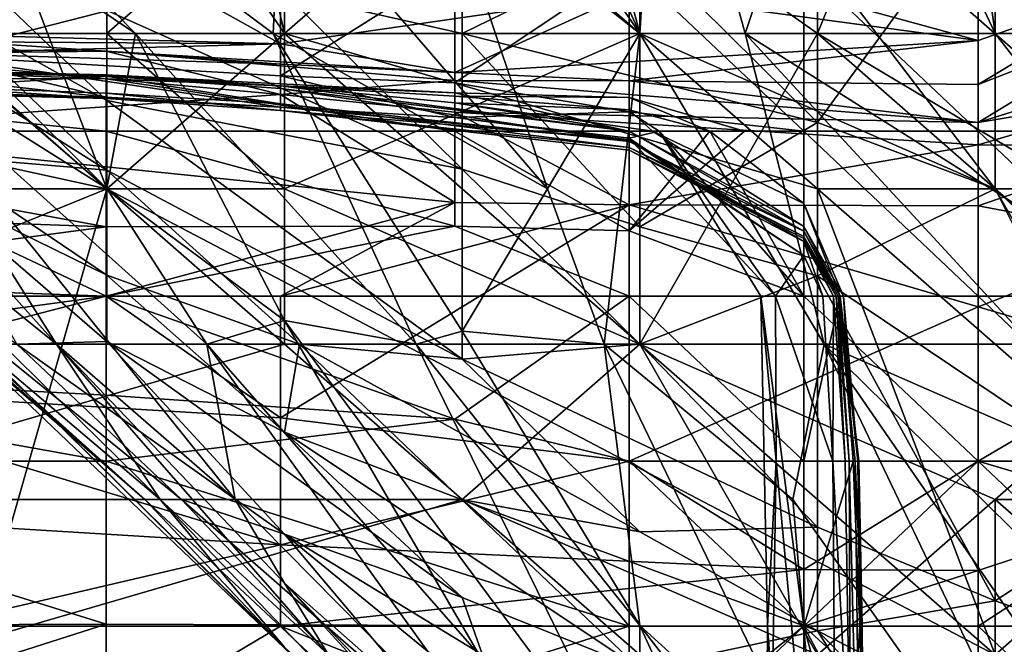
# Model space of a CAD drawing. Extents: x -161 to 11, y -10 to 160.
# Tile 441 of 499: x 0.9641 to 0.9889, y 0.1493 to 0.165. Entities that reach past the tile are written whole.
import ezdxf

# ---------------------------------------------------------------- set-up
doc = ezdxf.new("R2010")
doc.units = 0
doc.header["$MEASUREMENT"] = 0
doc.layers.get('0').update_dxf_attribs({"linetype": 'CONTINUOUS'})

msp = doc.modelspace()

# ---------------------------------------------------------------- linework, layer by layer
for points in [[(0.948426, 0.17638, 0.265905), (0.957368, 0.184193, 0.265912), (0.96631, 0.160755, 0.265166)], [(0.970781, 0.164662, 0.265233), (0.957368, 0.184193, 0.265912), (0.96631, 0.184193, 0.265796)], [(0.970781, 0.164662, 0.265233), (0.96631, 0.160755, 0.265166), (0.957368, 0.184193, 0.265912)], [(0.979723, 0.172474, 0.265663), (0.979723, 0.164662, 0.265282), (0.96631, 0.184193, 0.265796)], [(0.979723, 0.164662, 0.265282), (0.970781, 0.164662, 0.265233), (0.96631, 0.184193, 0.265796)], [(0.96631, 0.160755, 0.265166), (0.948426, 0.164662, 0.265512), (0.948426, 0.17638, 0.265905)], [(0.980222, 0.172474, 0.686331), (0.974427, 0.17638, 0.682425), (0.979723, 0.164662, 0.673567)], [(0.974785, 0.168568, 0.670706), (0.979723, 0.164662, 0.673567), (0.974427, 0.17638, 0.682425)], [(0.96703, 0.164662, 0.647269), (0.957368, 0.174466, 0.647269), (0.952897, 0.174156, 0.63555)], [(0.957368, 0.174466, 0.647269), (0.970494, 0.164662, 0.655081), (0.970681, 0.168568, 0.662894)], [(0.970494, 0.164662, 0.655081), (0.957368, 0.174466, 0.647269), (0.96703, 0.164662, 0.647269)], [(0.96703, 0.164662, 0.647269), (0.952897, 0.174156, 0.63555), (0.96631, 0.160765, 0.63555)], [(0.952897, 0.174156, 0.63555), (0.957279, 0.168568, 0.631644), (0.96631, 0.160765, 0.63555)], [(0.979723, 0.164662, 0.265282), (0.979723, 0.172474, 0.265663), (0.988665, 0.160755, 0.265406)], [(0.984194, 0.172474, 0.266154), (0.993136, 0.160755, 0.265797), (0.979723, 0.172474, 0.265663)], [(0.993136, 0.160755, 0.265797), (0.988665, 0.160755, 0.265406), (0.979723, 0.172474, 0.265663)], [(0.979723, 0.164662, 0.673567), (0.982379, 0.164662, 0.678519), (0.980222, 0.172474, 0.686331)], [(0.980222, 0.172474, 0.686331), (0.982379, 0.164662, 0.678519), (0.984985, 0.172474, 0.694144)], [(0.988665, 0.164662, 0.689573), (0.984985, 0.172474, 0.694144), (0.982379, 0.164662, 0.678519)], [(0.984194, 0.172474, 0.266154), (0.993136, 0.168568, 0.267458), (0.997607, 0.160755, 0.266701)], [(0.993136, 0.160755, 0.265797), (0.984194, 0.172474, 0.266154), (0.997607, 0.160755, 0.266701)], [(0.987559, 0.172474, 0.69805), (0.984985, 0.172474, 0.694144), (0.988665, 0.164662, 0.689573)], [(0.987559, 0.172474, 0.69805), (0.996204, 0.164662, 0.701956), (0.994903, 0.172474, 0.709769)], [(0.988665, 0.164662, 0.689573), (0.996204, 0.164662, 0.701956), (0.987559, 0.172474, 0.69805)], [(0.988665, 0.168568, 0.529613), (0.993136, 0.172474, 0.528747), (0.997607, 0.164662, 0.53385)], [(0.957279, 0.168568, 0.631644), (0.960113, 0.164662, 0.627737), (0.96631, 0.160765, 0.63555)], [(0.96631, 0.164662, 0.362833), (0.96631, 0.168568, 0.36485), (0.961839, 0.164662, 0.364232)], [(0.96631, 0.168568, 0.36485), (0.961839, 0.166806, 0.366019), (0.961839, 0.164662, 0.364232)], [(0.970781, 0.168568, 0.362156), (0.96631, 0.168568, 0.36485), (0.96631, 0.164662, 0.362833)], [(0.970781, 0.164662, 0.361769), (0.970781, 0.168568, 0.362156), (0.96631, 0.164662, 0.362833)], [(0.970494, 0.164662, 0.655081), (0.977403, 0.160755, 0.662894), (0.970681, 0.168568, 0.662894)], [(0.970681, 0.168568, 0.662894), (0.977403, 0.160755, 0.662894), (0.974785, 0.168568, 0.670706)], [(0.975252, 0.168568, 0.359928), (0.970781, 0.168568, 0.362156), (0.970781, 0.164662, 0.361769)], [(0.979723, 0.164662, 0.35912), (0.975252, 0.168568, 0.359928), (0.970781, 0.164662, 0.361769)], [(0.979723, 0.164662, 0.673567), (0.974785, 0.168568, 0.670706), (0.977403, 0.160755, 0.662894)], [(0.978697, 0.168568, 0.358206), (0.975252, 0.168568, 0.359928), (0.979723, 0.164662, 0.35912)], [(0.984194, 0.164662, 0.357617), (0.985774, 0.168568, 0.3543), (0.978697, 0.168568, 0.358206)], [(0.979723, 0.164662, 0.35912), (0.984194, 0.164662, 0.357617), (0.978697, 0.168568, 0.358206)], [(0.984194, 0.168568, 0.528858), (0.984194, 0.162431, 0.533987), (0.979723, 0.166851, 0.530081)], [(0.984194, 0.162431, 0.533987), (0.984194, 0.168568, 0.528858), (0.988665, 0.168568, 0.529613)], [(0.990939, 0.164662, 0.3543), (0.985774, 0.168568, 0.3543), (0.984194, 0.164662, 0.357617)], [(0.988665, 0.160755, 0.535246), (0.984194, 0.162431, 0.533987), (0.988665, 0.168568, 0.529613)], [(0.990939, 0.164662, 0.3543), (0.991555, 0.168568, 0.350394), (0.985774, 0.168568, 0.3543)], [(0.997607, 0.164662, 0.53385), (0.993136, 0.160755, 0.535408), (0.988665, 0.168568, 0.529613)], [(0.993136, 0.160755, 0.535408), (0.988665, 0.160755, 0.535246), (0.988665, 0.168568, 0.529613)], [(0.970781, 0.16568, 0.533987), (0.975252, 0.167347, 0.530081), (0.975252, 0.164662, 0.533453)], [(0.979723, 0.166851, 0.530081), (0.975252, 0.164662, 0.533453), (0.975252, 0.167347, 0.530081)], [(0.966291, 0.166851, 0.161692), (0.957512, 0.164765, 0.176721), (0.957512, 0.16706, 0.161692)], [(0.970781, 0.16568, 0.533987), (0.975252, 0.161255, 0.537894), (0.961839, 0.167245, 0.537894)], [(0.961839, 0.165468, 0.5418), (0.961839, 0.167245, 0.537894), (0.96631, 0.162984, 0.5418)], [(0.96631, 0.162984, 0.5418), (0.961839, 0.167245, 0.537894), (0.975252, 0.161255, 0.537894)], [(0.957368, 0.166857, 0.545706), (0.961839, 0.165468, 0.5418), (0.96631, 0.161232, 0.545706)], [(0.957368, 0.166857, 0.545706), (0.96631, 0.161232, 0.545706), (0.961839, 0.161602, 0.553519)], [(0.957512, 0.164765, 0.176721), (0.966291, 0.166851, 0.161692), (0.970681, 0.164406, 0.176721)], [(0.966291, 0.166851, 0.161692), (0.97946, 0.165677, 0.165449), (0.970681, 0.164406, 0.176721)], [(0.975252, 0.164662, 0.533453), (0.979723, 0.166851, 0.530081), (0.984194, 0.162431, 0.533987)], [(0.97946, 0.165677, 0.165449), (0.97946, 0.166896, 0.157935), (0.98824, 0.164488, 0.169206)], [(0.98824, 0.165675, 0.161692), (0.98824, 0.164488, 0.169206), (0.97946, 0.166896, 0.157935)], [(0.970681, 0.166359, 0.269404), (0.961902, 0.166359, 0.268915), (0.961902, 0.164109, 0.266891)], [(0.970681, 0.1636, 0.266891), (0.970681, 0.166359, 0.269404), (0.961902, 0.164109, 0.266891)], [(0.975071, 0.166359, 0.269595), (0.970681, 0.166359, 0.269404), (0.970681, 0.1636, 0.266891)], [(0.975071, 0.163422, 0.266891), (0.975071, 0.166359, 0.269595), (0.970681, 0.1636, 0.266891)], [(0.97946, 0.166359, 0.269838), (0.975071, 0.166359, 0.269595), (0.975071, 0.163422, 0.266891)], [(0.97946, 0.162694, 0.266891), (0.97946, 0.166359, 0.269838), (0.975071, 0.163422, 0.266891)], [(0.98385, 0.162208, 0.269195), (0.98385, 0.166359, 0.270499), (0.97946, 0.166359, 0.269838)], [(0.98385, 0.162208, 0.269195), (0.97946, 0.166359, 0.269838), (0.97946, 0.162694, 0.266891)], [(0.98824, 0.162208, 0.270041), (0.98824, 0.166359, 0.270243), (0.98385, 0.166359, 0.270499)], [(0.98385, 0.166359, 0.270499), (0.98385, 0.162208, 0.269195), (0.98824, 0.162208, 0.270041)], [(0.992629, 0.162208, 0.267457), (0.992629, 0.166359, 0.267413), (0.98824, 0.166359, 0.270243)], [(0.98824, 0.162208, 0.270041), (0.992629, 0.162208, 0.267457), (0.98824, 0.166359, 0.270243)], [(0.992629, 0.166026, 0.165449), (0.992629, 0.165096, 0.172963), (0.98824, 0.163386, 0.176721)], [(0.98824, 0.163386, 0.176721), (0.98824, 0.164488, 0.169206), (0.992629, 0.166026, 0.165449)], [(0.98824, 0.164488, 0.169206), (0.98824, 0.165675, 0.161692), (0.992629, 0.166026, 0.165449)], [(0.970681, 0.164406, 0.176721), (0.97946, 0.165677, 0.165449), (0.975071, 0.163682, 0.180478)], [(0.970781, 0.16568, 0.533987), (0.975252, 0.164662, 0.533453), (0.975252, 0.161255, 0.537894)], [(0.975071, 0.163682, 0.180478), (0.97946, 0.165677, 0.165449), (0.98824, 0.164488, 0.169206)], [(0.96631, 0.161232, 0.545706), (0.961839, 0.165468, 0.5418), (0.96631, 0.162984, 0.5418)], [(0.992629, 0.165096, 0.172963), (0.992629, 0.163806, 0.184235), (0.98824, 0.162423, 0.184235)], [(0.98824, 0.162423, 0.184235), (0.98824, 0.163386, 0.176721), (0.992629, 0.165096, 0.172963)], [(0.957512, 0.164322, 0.187992), (0.957512, 0.164807, 0.184235), (0.966291, 0.164221, 0.184235)], [(0.957512, 0.164807, 0.184235), (0.961902, 0.164168, 0.180478), (0.966291, 0.164221, 0.184235)], [(0.948426, 0.164662, 0.265512), (0.96631, 0.160755, 0.265166), (0.961839, 0.14513, 0.265055)], [(0.957512, 0.164765, 0.176721), (0.970681, 0.164406, 0.176721), (0.948733, 0.164549, 0.180478)], [(0.961902, 0.164168, 0.180478), (0.948733, 0.164549, 0.180478), (0.970681, 0.164406, 0.176721)], [(0.961902, 0.164109, 0.266891), (0.953122, 0.164544, 0.266891), (0.966291, 0.163064, 0.263134)], [(0.953122, 0.164544, 0.266891), (0.957512, 0.163311, 0.263134), (0.966291, 0.163064, 0.263134)], [(0.953899, 0.164662, 0.588675), (0.958556, 0.160755, 0.580862), (0.967265, 0.152943, 0.584769)], [(0.962751, 0.156849, 0.592581), (0.953899, 0.164662, 0.588675), (0.967265, 0.152943, 0.584769)], [(0.957368, 0.16305, 0.608206), (0.965041, 0.156849, 0.616019), (0.958028, 0.164662, 0.619925)], [(0.960113, 0.164662, 0.627737), (0.958028, 0.164662, 0.619925), (0.965041, 0.156849, 0.616019)], [(0.960113, 0.164662, 0.627737), (0.968825, 0.156849, 0.631644), (0.96631, 0.160765, 0.63555)], [(0.968825, 0.156849, 0.631644), (0.960113, 0.164662, 0.627737), (0.969541, 0.152943, 0.619925)], [(0.965041, 0.156849, 0.616019), (0.969541, 0.152943, 0.619925), (0.960113, 0.164662, 0.627737)], [(0.961839, 0.164662, 0.364232), (0.96631, 0.160755, 0.364643), (0.96631, 0.164662, 0.362833)], [(0.961839, 0.164662, 0.364232), (0.961839, 0.160755, 0.36525), (0.96631, 0.160755, 0.364643)], [(0.970781, 0.160755, 0.364025), (0.96631, 0.164662, 0.362833), (0.96631, 0.160755, 0.364643)], [(0.96631, 0.164662, 0.362833), (0.970781, 0.160755, 0.364025), (0.970781, 0.164662, 0.361769)], [(0.96631, 0.160765, 0.63555), (0.970781, 0.157443, 0.639456), (0.96703, 0.164662, 0.647269)], [(0.96631, 0.160755, 0.265166), (0.970781, 0.164662, 0.265233), (0.988665, 0.149037, 0.26495)], [(0.96703, 0.164662, 0.647269), (0.974093, 0.156849, 0.647269), (0.970494, 0.164662, 0.655081)], [(0.970781, 0.157443, 0.639456), (0.974093, 0.156849, 0.647269), (0.96703, 0.164662, 0.647269)], [(0.977403, 0.160755, 0.662894), (0.970494, 0.164662, 0.655081), (0.975252, 0.157178, 0.651175)], [(0.975252, 0.157178, 0.651175), (0.970494, 0.164662, 0.655081), (0.974093, 0.156849, 0.647269)], [(0.979723, 0.164662, 0.35912), (0.970781, 0.164662, 0.361769), (0.970781, 0.160755, 0.364025)], [(0.970781, 0.164662, 0.265233), (0.979723, 0.164662, 0.265282), (0.984194, 0.160755, 0.265217)], [(0.970781, 0.160755, 0.364025), (0.979723, 0.156849, 0.365347), (0.979723, 0.164662, 0.35912)], [(0.984194, 0.160755, 0.265217), (0.988665, 0.149037, 0.26495), (0.970781, 0.164662, 0.265233)], [(0.975252, 0.164662, 0.533453), (0.984194, 0.162431, 0.533987), (0.979723, 0.159805, 0.537894)], [(0.975252, 0.164662, 0.533453), (0.979723, 0.159805, 0.537894), (0.975252, 0.161255, 0.537894)], [(0.977403, 0.160755, 0.662894), (0.978826, 0.156849, 0.658987), (0.979723, 0.164662, 0.673567)], [(0.984366, 0.156849, 0.670706), (0.979723, 0.164662, 0.673567), (0.978826, 0.156849, 0.658987)], [(0.982379, 0.164662, 0.678519), (0.979723, 0.164662, 0.673567), (0.984366, 0.156849, 0.670706)], [(0.988665, 0.160755, 0.265406), (0.984194, 0.160755, 0.265217), (0.979723, 0.164662, 0.265282)], [(0.984194, 0.164662, 0.357617), (0.979723, 0.164662, 0.35912), (0.979723, 0.156849, 0.365347)], [(0.984194, 0.164662, 0.357617), (0.979723, 0.156849, 0.365347), (0.993136, 0.156849, 0.360276)], [(0.982379, 0.164662, 0.678519), (0.994753, 0.156849, 0.690237), (0.988665, 0.164662, 0.689573)], [(0.994753, 0.156849, 0.690237), (0.982379, 0.164662, 0.678519), (0.993136, 0.153011, 0.682425)], [(0.993136, 0.153011, 0.682425), (0.982379, 0.164662, 0.678519), (0.984366, 0.156849, 0.670706)], [(0.993136, 0.159335, 0.358206), (0.990939, 0.164662, 0.3543), (0.984194, 0.164662, 0.357617)], [(0.993136, 0.156849, 0.360276), (0.993136, 0.159335, 0.358206), (0.984194, 0.164662, 0.357617)], [(0.988665, 0.164662, 0.689573), (0.994753, 0.156849, 0.690237), (0.996204, 0.164662, 0.701956)], [(0.970681, 0.163135, 0.187992), (0.957512, 0.164322, 0.187992), (0.966291, 0.164221, 0.184235)], [(0.957512, 0.162208, 0.19056), (0.957512, 0.164322, 0.187992), (0.970681, 0.163135, 0.187992)], [(0.970681, 0.164406, 0.176721), (0.970681, 0.163893, 0.180478), (0.961902, 0.164168, 0.180478)], [(0.970681, 0.163893, 0.180478), (0.970681, 0.164406, 0.176721), (0.975071, 0.163682, 0.180478)], [(0.975071, 0.163682, 0.180478), (0.98824, 0.164488, 0.169206), (0.97946, 0.163472, 0.180478)], [(0.97946, 0.163472, 0.180478), (0.98824, 0.164488, 0.169206), (0.98824, 0.163386, 0.176721)], [(0.966291, 0.164221, 0.184235), (0.961902, 0.164168, 0.180478), (0.970681, 0.163893, 0.180478)], [(0.961902, 0.164109, 0.266891), (0.970681, 0.162814, 0.263134), (0.970681, 0.1636, 0.266891)], [(0.961902, 0.164109, 0.266891), (0.966291, 0.163064, 0.263134), (0.970681, 0.162814, 0.263134)], [(0.970681, 0.163135, 0.187992), (0.966291, 0.164221, 0.184235), (0.975071, 0.163486, 0.184235)], [(0.975071, 0.163486, 0.184235), (0.966291, 0.164221, 0.184235), (0.975071, 0.163682, 0.180478)], [(0.966291, 0.164221, 0.184235), (0.970681, 0.163893, 0.180478), (0.975071, 0.163682, 0.180478)], [(0.957512, 0.163841, 0.210535), (0.953122, 0.163531, 0.206778), (0.966291, 0.163525, 0.206778)], [(0.957512, 0.163793, 0.221806), (0.957512, 0.163841, 0.210535), (0.966291, 0.163627, 0.210535)], [(0.957512, 0.163841, 0.210535), (0.966291, 0.163525, 0.206778), (0.966291, 0.163627, 0.210535)], [(0.992629, 0.163157, 0.187992), (0.98824, 0.162423, 0.184235), (0.992629, 0.163806, 0.184235)], [(0.961902, 0.163685, 0.225563), (0.957512, 0.163793, 0.221806), (0.966291, 0.163595, 0.221806)], [(0.966291, 0.163595, 0.221806), (0.957512, 0.163793, 0.221806), (0.966291, 0.163627, 0.210535)], [(0.961902, 0.163321, 0.244349), (0.961902, 0.163685, 0.225563), (0.966291, 0.163595, 0.221806)], [(0.966291, 0.163595, 0.221806), (0.966291, 0.163166, 0.244349), (0.961902, 0.163321, 0.244349)], [(0.966291, 0.163595, 0.221806), (0.966291, 0.163627, 0.210535), (0.970681, 0.163346, 0.214292)], [(0.970681, 0.163346, 0.214292), (0.966291, 0.163627, 0.210535), (0.975071, 0.163177, 0.206778)], [(0.966291, 0.163525, 0.206778), (0.975071, 0.163177, 0.206778), (0.966291, 0.163627, 0.210535)], [(0.970681, 0.162893, 0.240592), (0.966291, 0.163166, 0.244349), (0.966291, 0.163595, 0.221806)], [(0.970681, 0.162893, 0.240592), (0.966291, 0.163595, 0.221806), (0.970681, 0.163284, 0.221806)], [(0.970681, 0.163284, 0.221806), (0.966291, 0.163595, 0.221806), (0.970681, 0.163346, 0.214292)], [(0.970681, 0.1636, 0.266891), (0.975071, 0.162551, 0.263134), (0.975071, 0.163422, 0.266891)], [(0.970681, 0.1636, 0.266891), (0.970681, 0.162814, 0.263134), (0.975071, 0.162551, 0.263134)], [(0.975071, 0.163486, 0.184235), (0.975071, 0.163682, 0.180478), (0.97946, 0.163472, 0.180478)], [(0.953122, 0.163531, 0.206778), (0.966291, 0.162208, 0.203074), (0.966291, 0.163525, 0.206778)], [(0.953122, 0.163531, 0.206778), (0.953122, 0.162208, 0.204152), (0.966291, 0.162208, 0.203074)], [(0.966291, 0.163034, 0.259377), (0.957512, 0.163254, 0.259377), (0.961902, 0.163321, 0.244349)], [(0.966291, 0.163064, 0.263134), (0.957512, 0.163311, 0.263134), (0.966291, 0.163034, 0.259377)], [(0.957512, 0.163311, 0.263134), (0.957512, 0.163254, 0.259377), (0.966291, 0.163034, 0.259377)], [(0.966291, 0.163034, 0.259377), (0.961902, 0.163321, 0.244349), (0.966291, 0.163166, 0.244349)], [(0.966291, 0.163525, 0.206778), (0.975071, 0.162208, 0.203232), (0.975071, 0.163177, 0.206778)], [(0.966291, 0.163525, 0.206778), (0.966291, 0.162208, 0.203074), (0.975071, 0.162208, 0.203232)], [(0.975071, 0.163486, 0.184235), (0.975071, 0.162685, 0.187992), (0.970681, 0.163135, 0.187992)], [(0.970681, 0.163284, 0.221806), (0.970681, 0.163346, 0.214292), (0.97946, 0.162208, 0.217123)], [(0.975071, 0.162918, 0.214292), (0.97946, 0.162208, 0.217123), (0.970681, 0.163346, 0.214292)], [(0.975071, 0.162918, 0.214292), (0.970681, 0.163346, 0.214292), (0.975071, 0.16309, 0.210535)], [(0.975071, 0.16309, 0.210535), (0.970681, 0.163346, 0.214292), (0.975071, 0.163177, 0.206778)], [(0.975071, 0.162685, 0.187992), (0.975071, 0.163486, 0.184235), (0.98824, 0.162423, 0.184235)], [(0.975071, 0.163486, 0.184235), (0.97946, 0.163472, 0.180478), (0.98824, 0.162423, 0.184235)], [(0.975071, 0.163422, 0.266891), (0.975071, 0.162551, 0.263134), (0.97946, 0.162694, 0.266891)], [(0.97946, 0.163472, 0.180478), (0.98824, 0.163386, 0.176721), (0.98824, 0.162423, 0.184235)], [(0.957512, 0.162208, 0.19056), (0.970681, 0.163135, 0.187992), (0.975071, 0.160414, 0.191749)], [(0.966291, 0.163166, 0.244349), (0.970681, 0.162893, 0.240592), (0.970681, 0.162727, 0.25562)], [(0.970681, 0.162727, 0.25562), (0.966291, 0.163034, 0.259377), (0.966291, 0.163166, 0.244349)], [(0.966291, 0.163064, 0.263134), (0.966291, 0.163034, 0.259377), (0.970681, 0.162814, 0.263134)], [(0.970681, 0.162893, 0.240592), (0.970681, 0.163284, 0.221806), (0.97946, 0.161947, 0.225563)], [(0.97946, 0.161947, 0.225563), (0.970681, 0.163284, 0.221806), (0.97946, 0.162208, 0.217123)], [(0.970681, 0.163135, 0.187992), (0.975071, 0.162685, 0.187992), (0.975071, 0.160414, 0.191749)], [(0.975071, 0.163177, 0.206778), (0.975071, 0.162208, 0.203232), (0.97946, 0.162208, 0.203542)], [(0.975071, 0.16309, 0.210535), (0.975071, 0.163177, 0.206778), (0.97946, 0.163059, 0.206778)], [(0.975071, 0.163177, 0.206778), (0.97946, 0.162208, 0.203542), (0.97946, 0.163059, 0.206778)], [(0.975071, 0.162918, 0.214292), (0.975071, 0.16309, 0.210535), (0.97946, 0.162743, 0.210535)], [(0.97946, 0.163059, 0.206778), (0.97946, 0.162743, 0.210535), (0.975071, 0.16309, 0.210535)], [(0.97946, 0.162208, 0.203542), (0.982358, 0.162208, 0.206778), (0.97946, 0.163059, 0.206778)], [(0.981483, 0.162208, 0.210535), (0.97946, 0.163059, 0.206778), (0.982358, 0.162208, 0.206778)], [(0.981483, 0.162208, 0.210535), (0.97946, 0.162743, 0.210535), (0.97946, 0.163059, 0.206778)], [(0.98824, 0.161868, 0.187992), (0.98824, 0.162423, 0.184235), (0.992629, 0.163157, 0.187992)], [(0.992629, 0.163157, 0.187992), (0.992629, 0.161836, 0.191749), (0.98824, 0.161868, 0.187992)], [(0.965041, 0.156849, 0.616019), (0.957368, 0.16305, 0.608206), (0.967652, 0.152943, 0.608206)], [(0.967652, 0.152943, 0.608206), (0.957368, 0.16305, 0.608206), (0.963037, 0.156849, 0.600394)], [(0.966291, 0.163034, 0.259377), (0.970681, 0.162727, 0.25562), (0.970681, 0.162814, 0.263134)], [(0.96631, 0.162984, 0.5418), (0.975252, 0.161255, 0.537894), (0.975252, 0.156474, 0.545706)], [(0.96631, 0.162984, 0.5418), (0.975252, 0.156474, 0.545706), (0.96631, 0.161232, 0.545706)], [(0.970681, 0.162727, 0.25562), (0.970681, 0.162893, 0.240592), (0.97946, 0.161794, 0.240592)], [(0.97946, 0.161794, 0.240592), (0.970681, 0.162893, 0.240592), (0.97946, 0.161947, 0.225563)], [(0.975071, 0.162551, 0.263134), (0.970681, 0.162814, 0.263134), (0.97946, 0.161989, 0.259377)], [(0.970681, 0.162814, 0.263134), (0.970681, 0.162727, 0.25562), (0.97946, 0.161989, 0.259377)], [(0.975071, 0.162918, 0.214292), (0.980041, 0.162208, 0.214292), (0.97946, 0.162208, 0.217123)], [(0.980041, 0.162208, 0.214292), (0.975071, 0.162918, 0.214292), (0.97946, 0.162743, 0.210535)], [(0.97946, 0.161989, 0.259377), (0.970681, 0.162727, 0.25562), (0.97946, 0.161733, 0.251863)], [(0.97946, 0.161794, 0.240592), (0.97946, 0.161733, 0.251863), (0.970681, 0.162727, 0.25562)], [(0.975071, 0.162551, 0.263134), (0.97946, 0.162032, 0.263134), (0.97946, 0.162694, 0.266891)], [(0.98824, 0.162423, 0.184235), (0.98824, 0.161868, 0.187992), (0.975071, 0.162685, 0.187992)], [(0.975071, 0.160414, 0.191749), (0.975071, 0.162685, 0.187992), (0.97946, 0.160352, 0.191749)], [(0.98824, 0.161868, 0.187992), (0.97946, 0.160352, 0.191749), (0.975071, 0.162685, 0.187992)], [(0.980041, 0.162208, 0.214292), (0.97946, 0.162743, 0.210535), (0.981483, 0.162208, 0.210535)], [(0.980211, 0.162208, 0.266891), (0.98385, 0.162208, 0.269195), (0.97946, 0.162694, 0.266891)], [(0.97946, 0.162032, 0.263134), (0.980211, 0.162208, 0.266891), (0.97946, 0.162694, 0.266891)], [(0.97946, 0.162032, 0.263134), (0.975071, 0.162551, 0.263134), (0.97946, 0.161989, 0.259377)], [(0.979723, 0.159805, 0.537894), (0.984194, 0.162431, 0.533987), (0.984194, 0.158574, 0.537894)], [(0.984194, 0.158574, 0.537894), (0.984194, 0.162431, 0.533987), (0.988665, 0.160755, 0.535246)], [(0.953122, 0.162208, 0.204152), (0.953122, 0.160272, 0.206778), (0.966291, 0.159806, 0.206778)], [(0.953122, 0.15854, 0.195506), (0.957512, 0.162208, 0.19056), (0.966291, 0.158058, 0.195181)], [(0.953122, 0.162208, 0.204152), (0.966291, 0.159806, 0.206778), (0.966291, 0.162208, 0.203074)], [(0.975071, 0.160414, 0.191749), (0.966291, 0.158058, 0.195181), (0.957512, 0.162208, 0.19056)], [(0.966291, 0.162208, 0.203074), (0.975071, 0.15982, 0.206778), (0.975071, 0.162208, 0.203232)], [(0.966291, 0.162208, 0.203074), (0.966291, 0.159806, 0.206778), (0.975071, 0.15982, 0.206778)], [(0.975071, 0.162208, 0.203232), (0.97946, 0.159703, 0.206778), (0.97946, 0.162208, 0.203542)], [(0.975071, 0.162208, 0.203232), (0.975071, 0.15982, 0.206778), (0.97946, 0.159703, 0.206778)], [(0.98385, 0.158058, 0.208748), (0.981483, 0.162208, 0.210535), (0.97946, 0.159703, 0.206778)], [(0.982358, 0.162208, 0.206778), (0.97946, 0.159703, 0.206778), (0.981483, 0.162208, 0.210535)], [(0.97946, 0.162208, 0.203542), (0.97946, 0.159703, 0.206778), (0.982358, 0.162208, 0.206778)], [(0.97946, 0.162032, 0.263134), (0.983143, 0.158058, 0.263134), (0.980211, 0.162208, 0.266891)], [(0.97946, 0.161947, 0.225563), (0.97946, 0.162208, 0.217123), (0.98385, 0.159696, 0.221806)], [(0.97946, 0.162208, 0.217123), (0.98385, 0.159812, 0.218049), (0.98385, 0.159696, 0.221806)], [(0.980041, 0.162208, 0.214292), (0.98385, 0.159812, 0.218049), (0.97946, 0.162208, 0.217123)], [(0.98385, 0.159812, 0.218049), (0.980041, 0.162208, 0.214292), (0.98385, 0.160393, 0.210535)], [(0.981483, 0.162208, 0.210535), (0.98385, 0.160393, 0.210535), (0.980041, 0.162208, 0.214292)], [(0.983143, 0.158058, 0.263134), (0.982772, 0.158058, 0.266891), (0.980211, 0.162208, 0.266891)], [(0.98385, 0.162208, 0.269195), (0.980211, 0.162208, 0.266891), (0.98385, 0.158058, 0.268228)], [(0.982772, 0.158058, 0.266891), (0.98385, 0.158058, 0.268228), (0.980211, 0.162208, 0.266891)], [(0.98385, 0.160393, 0.210535), (0.981483, 0.162208, 0.210535), (0.98385, 0.158058, 0.208748)], [(0.98824, 0.158058, 0.269976), (0.98824, 0.162208, 0.270041), (0.98385, 0.162208, 0.269195)], [(0.98385, 0.158058, 0.268228), (0.98824, 0.158058, 0.269976), (0.98385, 0.162208, 0.269195)], [(0.992629, 0.162208, 0.267457), (0.98824, 0.162208, 0.270041), (0.992629, 0.158058, 0.267651)], [(0.992629, 0.158058, 0.267651), (0.98824, 0.162208, 0.270041), (0.98824, 0.158058, 0.269976)], [(0.97946, 0.162032, 0.263134), (0.97946, 0.161989, 0.259377), (0.98385, 0.159083, 0.259377)], [(0.98385, 0.159083, 0.259377), (0.983143, 0.158058, 0.263134), (0.97946, 0.162032, 0.263134)], [(0.98385, 0.159083, 0.259377), (0.97946, 0.161989, 0.259377), (0.98385, 0.159435, 0.25562)], [(0.97946, 0.161989, 0.259377), (0.97946, 0.161733, 0.251863), (0.98385, 0.159435, 0.25562)], [(0.98385, 0.159692, 0.233077), (0.97946, 0.161794, 0.240592), (0.97946, 0.161947, 0.225563)], [(0.98385, 0.159692, 0.233077), (0.97946, 0.161947, 0.225563), (0.98385, 0.159696, 0.221806)], [(0.97946, 0.160352, 0.191749), (0.98824, 0.161868, 0.187992), (0.98824, 0.160328, 0.191749)], [(0.98824, 0.160328, 0.191749), (0.98824, 0.161868, 0.187992), (0.992629, 0.161836, 0.191749)], [(0.98824, 0.160328, 0.191749), (0.992629, 0.161836, 0.191749), (0.992629, 0.159498, 0.195506)], [(0.961839, 0.161602, 0.553519), (0.96631, 0.158589, 0.553519), (0.961839, 0.160776, 0.557425)], [(0.96631, 0.158589, 0.553519), (0.961839, 0.161602, 0.553519), (0.96631, 0.161232, 0.545706)], [(0.97946, 0.161733, 0.251863), (0.97946, 0.161794, 0.240592), (0.98385, 0.159561, 0.240592)], [(0.98385, 0.159561, 0.240592), (0.97946, 0.161794, 0.240592), (0.98385, 0.159692, 0.233077)], [(0.98385, 0.159435, 0.25562), (0.97946, 0.161733, 0.251863), (0.98385, 0.159506, 0.251863)], [(0.98385, 0.159506, 0.251863), (0.97946, 0.161733, 0.251863), (0.98385, 0.159561, 0.240592)], [(0.96631, 0.158589, 0.553519), (0.96631, 0.161232, 0.545706), (0.971162, 0.156849, 0.549612)], [(0.96631, 0.161232, 0.545706), (0.975252, 0.156474, 0.545706), (0.971162, 0.156849, 0.549612)], [(0.975252, 0.156474, 0.545706), (0.975252, 0.161255, 0.537894), (0.979723, 0.156851, 0.5418)], [(0.975252, 0.161255, 0.537894), (0.979723, 0.159805, 0.537894), (0.979723, 0.156851, 0.5418)], [(0.961839, 0.160755, 0.36525), (0.956714, 0.156849, 0.369925), (0.96631, 0.160755, 0.364643)], [(0.970781, 0.156849, 0.367321), (0.96631, 0.160755, 0.364643), (0.956714, 0.156849, 0.369925)], [(0.958556, 0.160755, 0.580862), (0.964049, 0.156849, 0.57305), (0.968186, 0.152943, 0.576956)], [(0.967265, 0.152943, 0.584769), (0.958556, 0.160755, 0.580862), (0.968186, 0.152943, 0.576956)], [(0.961839, 0.160776, 0.557425), (0.96631, 0.156915, 0.561331), (0.964049, 0.156849, 0.57305)], [(0.96631, 0.156915, 0.561331), (0.961839, 0.160776, 0.557425), (0.96631, 0.158589, 0.553519)], [(0.988665, 0.149037, 0.26495), (0.961839, 0.14513, 0.265055), (0.96631, 0.160755, 0.265166)], [(0.968825, 0.156849, 0.631644), (0.970781, 0.157443, 0.639456), (0.96631, 0.160765, 0.63555)], [(0.970781, 0.160755, 0.364025), (0.96631, 0.160755, 0.364643), (0.970781, 0.156849, 0.367321)], [(0.970781, 0.160755, 0.364025), (0.970781, 0.156849, 0.367321), (0.979723, 0.156849, 0.365347)], [(0.977403, 0.160755, 0.662894), (0.975252, 0.157178, 0.651175), (0.978826, 0.156849, 0.658987)], [(0.988665, 0.160755, 0.535246), (0.99258, 0.152943, 0.5418), (0.984194, 0.158574, 0.537894)], [(0.984194, 0.160755, 0.265217), (0.988665, 0.160755, 0.265406), (0.993136, 0.152943, 0.265172)], [(0.993136, 0.152943, 0.265172), (0.988665, 0.149037, 0.26495), (0.984194, 0.160755, 0.265217)], [(0.99258, 0.152943, 0.5418), (0.988665, 0.160755, 0.535246), (0.997607, 0.152267, 0.5418)], [(0.993136, 0.160755, 0.535408), (0.997607, 0.152267, 0.5418), (0.988665, 0.160755, 0.535246)], [(0.993136, 0.160755, 0.265797), (0.993136, 0.156849, 0.265402), (0.988665, 0.160755, 0.265406)], [(0.993136, 0.156849, 0.265402), (0.993136, 0.152943, 0.265172), (0.988665, 0.160755, 0.265406)], [(0.970681, 0.158058, 0.194992), (0.966291, 0.158058, 0.195181), (0.975071, 0.160414, 0.191749)], [(0.97946, 0.160352, 0.191749), (0.970681, 0.158058, 0.194992), (0.975071, 0.160414, 0.191749)], [(0.970681, 0.154996, 0.199263), (0.97946, 0.160352, 0.191749), (0.97946, 0.153908, 0.20024)], [(0.970681, 0.158058, 0.194992), (0.97946, 0.160352, 0.191749), (0.970681, 0.154996, 0.199263)], [(0.98824, 0.160328, 0.191749), (0.98824, 0.157789, 0.195506), (0.97946, 0.160352, 0.191749)], [(0.98824, 0.157789, 0.195506), (0.97946, 0.153908, 0.20024), (0.97946, 0.160352, 0.191749)], [(0.984854, 0.158058, 0.214292), (0.98385, 0.160393, 0.210535), (0.984768, 0.158058, 0.210535)], [(0.98385, 0.160393, 0.210535), (0.984854, 0.158058, 0.214292), (0.98385, 0.159812, 0.218049)], [(0.98385, 0.160393, 0.210535), (0.98385, 0.158058, 0.208748), (0.984768, 0.158058, 0.210535)], [(0.966291, 0.159806, 0.206778), (0.953122, 0.160272, 0.206778), (0.953122, 0.158058, 0.208803)], [(0.98824, 0.157789, 0.195506), (0.98824, 0.160328, 0.191749), (0.992629, 0.159498, 0.195506)], [(0.966291, 0.158058, 0.2081), (0.966291, 0.159806, 0.206778), (0.953122, 0.158058, 0.208803)], [(0.975071, 0.15982, 0.206778), (0.966291, 0.159806, 0.206778), (0.966291, 0.158058, 0.2081)], [(0.975071, 0.15982, 0.206778), (0.966291, 0.158058, 0.2081), (0.97946, 0.158058, 0.207455)], [(0.97946, 0.158058, 0.207455), (0.97946, 0.159703, 0.206778), (0.975071, 0.15982, 0.206778)], [(0.97946, 0.159703, 0.206778), (0.97946, 0.158058, 0.207455), (0.98385, 0.158058, 0.208748)], [(0.979723, 0.156851, 0.5418), (0.979723, 0.159805, 0.537894), (0.984194, 0.158574, 0.537894)], [(0.98385, 0.159812, 0.218049), (0.984764, 0.158058, 0.218049), (0.98385, 0.159696, 0.221806)], [(0.984764, 0.158058, 0.218049), (0.98385, 0.159812, 0.218049), (0.984854, 0.158058, 0.214292)], [(0.984767, 0.158058, 0.22932), (0.98385, 0.159696, 0.221806), (0.984764, 0.158058, 0.218049)], [(0.98385, 0.159696, 0.221806), (0.984767, 0.158058, 0.22932), (0.98385, 0.159692, 0.233077)], [(0.98385, 0.159692, 0.233077), (0.984719, 0.158058, 0.240592), (0.98385, 0.159561, 0.240592)], [(0.984719, 0.158058, 0.240592), (0.98385, 0.159692, 0.233077), (0.984767, 0.158058, 0.22932)], [(0.98385, 0.159561, 0.240592), (0.984667, 0.158058, 0.251863), (0.98385, 0.159506, 0.251863)], [(0.984667, 0.158058, 0.251863), (0.98385, 0.159561, 0.240592), (0.984719, 0.158058, 0.240592)], [(0.98385, 0.159506, 0.251863), (0.984667, 0.158058, 0.251863), (0.984596, 0.158058, 0.25562)], [(0.98385, 0.159506, 0.251863), (0.984596, 0.158058, 0.25562), (0.98385, 0.159435, 0.25562)], [(0.98385, 0.159435, 0.25562), (0.984328, 0.158058, 0.259377), (0.98385, 0.159083, 0.259377)], [(0.984328, 0.158058, 0.259377), (0.98385, 0.159435, 0.25562), (0.984596, 0.158058, 0.25562)], [(0.98824, 0.157789, 0.195506), (0.992629, 0.159498, 0.195506), (0.992629, 0.156494, 0.199263)], [(0.98385, 0.159083, 0.259377), (0.984328, 0.158058, 0.259377), (0.983143, 0.158058, 0.263134)], [(0.966291, 0.158058, 0.195181), (0.957512, 0.155783, 0.199263), (0.953122, 0.15854, 0.195506)], [(0.96631, 0.156915, 0.561331), (0.96631, 0.158589, 0.553519), (0.970781, 0.15464, 0.557425)], [(0.970781, 0.15464, 0.557425), (0.96631, 0.158589, 0.553519), (0.971162, 0.156849, 0.549612)], [(0.984194, 0.158574, 0.537894), (0.984194, 0.152248, 0.545706), (0.979723, 0.156851, 0.5418)], [(0.984194, 0.158574, 0.537894), (0.99258, 0.152943, 0.5418), (0.988665, 0.150393, 0.545706)], [(0.984194, 0.152248, 0.545706), (0.984194, 0.158574, 0.537894), (0.988665, 0.150393, 0.545706)], [(0.966291, 0.155568, 0.210535), (0.966291, 0.158058, 0.2081), (0.953122, 0.15627, 0.210535)], [(0.966291, 0.158058, 0.2081), (0.953122, 0.158058, 0.208803), (0.953122, 0.15627, 0.210535)], [(0.957512, 0.155783, 0.199263), (0.966291, 0.158058, 0.195181), (0.970681, 0.154996, 0.199263)], [(0.975071, 0.154968, 0.210535), (0.97946, 0.158058, 0.207455), (0.966291, 0.158058, 0.2081)], [(0.975071, 0.154968, 0.210535), (0.966291, 0.158058, 0.2081), (0.966291, 0.155568, 0.210535)], [(0.966291, 0.158058, 0.195181), (0.970681, 0.158058, 0.194992), (0.970681, 0.154996, 0.199263)], [(0.97946, 0.153908, 0.211011), (0.97946, 0.158058, 0.207455), (0.975071, 0.154968, 0.210535)], [(0.98385, 0.158058, 0.208748), (0.97946, 0.158058, 0.207455), (0.98385, 0.153908, 0.211859)], [(0.98385, 0.153908, 0.211859), (0.97946, 0.158058, 0.207455), (0.97946, 0.153908, 0.211011)], [(0.983158, 0.153908, 0.263134), (0.982772, 0.158058, 0.266891), (0.983143, 0.158058, 0.263134)], [(0.98385, 0.158058, 0.268228), (0.982772, 0.158058, 0.266891), (0.98385, 0.149758, 0.26795)], [(0.982772, 0.158058, 0.266891), (0.982942, 0.149758, 0.266891), (0.98385, 0.149758, 0.26795)], [(0.982772, 0.158058, 0.266891), (0.983158, 0.153908, 0.263134), (0.982942, 0.149758, 0.266891)], [(0.983143, 0.158058, 0.263134), (0.984585, 0.153908, 0.259377), (0.983158, 0.153908, 0.263134)], [(0.983143, 0.158058, 0.263134), (0.984328, 0.158058, 0.259377), (0.984585, 0.153908, 0.259377)], [(0.98385, 0.153908, 0.211859), (0.985093, 0.153908, 0.214292), (0.984768, 0.158058, 0.210535)], [(0.98385, 0.153908, 0.211859), (0.984768, 0.158058, 0.210535), (0.98385, 0.158058, 0.208748)], [(0.98824, 0.158058, 0.269976), (0.98385, 0.158058, 0.268228), (0.98824, 0.153908, 0.269987)], [(0.98824, 0.153908, 0.269987), (0.98385, 0.158058, 0.268228), (0.98385, 0.149758, 0.26795)], [(0.984328, 0.158058, 0.259377), (0.984596, 0.158058, 0.25562), (0.984585, 0.153908, 0.259377)], [(0.984892, 0.153908, 0.25562), (0.984585, 0.153908, 0.259377), (0.984596, 0.158058, 0.25562)], [(0.984667, 0.158058, 0.251863), (0.984892, 0.153908, 0.25562), (0.984596, 0.158058, 0.25562)], [(0.984719, 0.158058, 0.240592), (0.984997, 0.153908, 0.251863), (0.984667, 0.158058, 0.251863)], [(0.984997, 0.153908, 0.251863), (0.984892, 0.153908, 0.25562), (0.984667, 0.158058, 0.251863)], [(0.984997, 0.153908, 0.251863), (0.984719, 0.158058, 0.240592), (0.985142, 0.153908, 0.240592)], [(0.985142, 0.153908, 0.240592), (0.984719, 0.158058, 0.240592), (0.985238, 0.153908, 0.22932)], [(0.984767, 0.158058, 0.22932), (0.985238, 0.153908, 0.22932), (0.984719, 0.158058, 0.240592)], [(0.984764, 0.158058, 0.218049), (0.985238, 0.153908, 0.22932), (0.984767, 0.158058, 0.22932)], [(0.985238, 0.153908, 0.22932), (0.984764, 0.158058, 0.218049), (0.985208, 0.153908, 0.218049)], [(0.984854, 0.158058, 0.214292), (0.985208, 0.153908, 0.218049), (0.984764, 0.158058, 0.218049)], [(0.984768, 0.158058, 0.210535), (0.985093, 0.153908, 0.214292), (0.984854, 0.158058, 0.214292)], [(0.985208, 0.153908, 0.218049), (0.984854, 0.158058, 0.214292), (0.985093, 0.153908, 0.214292)], [(0.992629, 0.153908, 0.267757), (0.992629, 0.158058, 0.267651), (0.98824, 0.158058, 0.269976)], [(0.992629, 0.153908, 0.267757), (0.98824, 0.158058, 0.269976), (0.98824, 0.153908, 0.269987)], [(0.97946, 0.153908, 0.20024), (0.98824, 0.157789, 0.195506), (0.98824, 0.153908, 0.200208)], [(0.992629, 0.156494, 0.199263), (0.98824, 0.153908, 0.200208), (0.98824, 0.157789, 0.195506)], [(0.975681, 0.149037, 0.631644), (0.970781, 0.157443, 0.639456), (0.968825, 0.156849, 0.631644)], [(0.975681, 0.149037, 0.631644), (0.979723, 0.1454, 0.63555), (0.970781, 0.157443, 0.639456)], [(0.970781, 0.157443, 0.639456), (0.979723, 0.1454, 0.63555), (0.974093, 0.156849, 0.647269)], [(0.974093, 0.156849, 0.647269), (0.979723, 0.14977, 0.647269), (0.975252, 0.157178, 0.651175)], [(0.978826, 0.156849, 0.658987), (0.975252, 0.157178, 0.651175), (0.979723, 0.14977, 0.647269)], [(0.96631, 0.156915, 0.561331), (0.970781, 0.15207, 0.569144), (0.964049, 0.156849, 0.57305)], [(0.96631, 0.156915, 0.561331), (0.970781, 0.15464, 0.557425), (0.975252, 0.150477, 0.561331)], [(0.970781, 0.15207, 0.569144), (0.96631, 0.156915, 0.561331), (0.975252, 0.150477, 0.561331)], [(0.970781, 0.156849, 0.367321), (0.956714, 0.156849, 0.369925), (0.957368, 0.152943, 0.372344)], [(0.975252, 0.152943, 0.368826), (0.970781, 0.156849, 0.367321), (0.957368, 0.152943, 0.372344)], [(0.962751, 0.156849, 0.592581), (0.970955, 0.149037, 0.592581), (0.963037, 0.156849, 0.600394)], [(0.970955, 0.149037, 0.592581), (0.962751, 0.156849, 0.592581), (0.967265, 0.152943, 0.584769)], [(0.963037, 0.156849, 0.600394), (0.970781, 0.149229, 0.600394), (0.967652, 0.152943, 0.608206)], [(0.970781, 0.149229, 0.600394), (0.963037, 0.156849, 0.600394), (0.970955, 0.149037, 0.592581)], [(0.968186, 0.152943, 0.576956), (0.964049, 0.156849, 0.57305), (0.970781, 0.15207, 0.569144)], [(0.971891, 0.149037, 0.612112), (0.965041, 0.156849, 0.616019), (0.967652, 0.152943, 0.608206)], [(0.970781, 0.150837, 0.616019), (0.969541, 0.152943, 0.619925), (0.965041, 0.156849, 0.616019)], [(0.971891, 0.149037, 0.612112), (0.970781, 0.150837, 0.616019), (0.965041, 0.156849, 0.616019)], [(0.977262, 0.14513, 0.623831), (0.975681, 0.149037, 0.631644), (0.968825, 0.156849, 0.631644)], [(0.969541, 0.152943, 0.619925), (0.977262, 0.14513, 0.623831), (0.968825, 0.156849, 0.631644)], [(0.970781, 0.15464, 0.557425), (0.971162, 0.156849, 0.549612), (0.975236, 0.152943, 0.553519)], [(0.970781, 0.156849, 0.367321), (0.975252, 0.152943, 0.368826), (0.979723, 0.156849, 0.365347)], [(0.975236, 0.152943, 0.553519), (0.971162, 0.156849, 0.549612), (0.979723, 0.152129, 0.549612)], [(0.975252, 0.156474, 0.545706), (0.979723, 0.152129, 0.549612), (0.971162, 0.156849, 0.549612)], [(0.979723, 0.14977, 0.647269), (0.974093, 0.156849, 0.647269), (0.979723, 0.1454, 0.63555)], [(0.975252, 0.156474, 0.545706), (0.979723, 0.156851, 0.5418), (0.984194, 0.152248, 0.545706)], [(0.984194, 0.149037, 0.368137), (0.979723, 0.156849, 0.365347), (0.975252, 0.152943, 0.368826)], [(0.978826, 0.156849, 0.658987), (0.983573, 0.152943, 0.662894), (0.984366, 0.156849, 0.670706)], [(0.983573, 0.152943, 0.662894), (0.978826, 0.156849, 0.658987), (0.984194, 0.145718, 0.651175)], [(0.979723, 0.14977, 0.647269), (0.984194, 0.145718, 0.651175), (0.978826, 0.156849, 0.658987)], [(0.988665, 0.152943, 0.364841), (0.979723, 0.156849, 0.365347), (0.984194, 0.149037, 0.368137)], [(0.979723, 0.156849, 0.365347), (0.988665, 0.152943, 0.364841), (0.993136, 0.156849, 0.360276)], [(0.983573, 0.152943, 0.662894), (0.991847, 0.141224, 0.662894), (0.984366, 0.156849, 0.670706)], [(0.984366, 0.156849, 0.670706), (0.996289, 0.14513, 0.678519), (0.993136, 0.153011, 0.682425)], [(0.997856, 0.137318, 0.670706), (0.996289, 0.14513, 0.678519), (0.984366, 0.156849, 0.670706)], [(0.991847, 0.141224, 0.662894), (0.997856, 0.137318, 0.670706), (0.984366, 0.156849, 0.670706)], [(0.997607, 0.152943, 0.360423), (0.993136, 0.156849, 0.360276), (0.988665, 0.152943, 0.364841)], [(0.979723, 0.152129, 0.549612), (0.975252, 0.156474, 0.545706), (0.984194, 0.152248, 0.545706)], [(0.992629, 0.156494, 0.199263), (0.992629, 0.152607, 0.20302), (0.98824, 0.153908, 0.200208)], [(0.966291, 0.153908, 0.211813), (0.966291, 0.155568, 0.210535), (0.953122, 0.15627, 0.210535)], [(0.966291, 0.153908, 0.211813), (0.953122, 0.15627, 0.210535), (0.953122, 0.153908, 0.212336)], [(0.970681, 0.154996, 0.199263), (0.970681, 0.151803, 0.20302), (0.957512, 0.155783, 0.199263)], [(0.957512, 0.15261, 0.20302), (0.957512, 0.155783, 0.199263), (0.970681, 0.151803, 0.20302)], [(0.975071, 0.154968, 0.210535), (0.966291, 0.155568, 0.210535), (0.966291, 0.153908, 0.211813)], [(0.97946, 0.149758, 0.213593), (0.975071, 0.154968, 0.210535), (0.966291, 0.153908, 0.211813)], [(0.970681, 0.151803, 0.20302), (0.970681, 0.154996, 0.199263), (0.97946, 0.153908, 0.20024)], [(0.97946, 0.153908, 0.211011), (0.975071, 0.154968, 0.210535), (0.97946, 0.149758, 0.213593)], [(0.970781, 0.15464, 0.557425), (0.979723, 0.14868, 0.557425), (0.975252, 0.150477, 0.561331)], [(0.970781, 0.15464, 0.557425), (0.975236, 0.152943, 0.553519), (0.979723, 0.14868, 0.557425)], [(0.966291, 0.149805, 0.214292), (0.966291, 0.153908, 0.211813), (0.953122, 0.153908, 0.212336)], [(0.966291, 0.149805, 0.214292), (0.953122, 0.153908, 0.212336), (0.953122, 0.149758, 0.214926)], [(0.97946, 0.149758, 0.213593), (0.966291, 0.153908, 0.211813), (0.966291, 0.149805, 0.214292)], [(0.98385, 0.151182, 0.20302), (0.970681, 0.151803, 0.20302), (0.97946, 0.153908, 0.20024)], [(0.98385, 0.151182, 0.20302), (0.97946, 0.153908, 0.20024), (0.98824, 0.153908, 0.200208)], [(0.97946, 0.153908, 0.211011), (0.98385, 0.149758, 0.214172), (0.98385, 0.153908, 0.211859)], [(0.98385, 0.149758, 0.214172), (0.97946, 0.153908, 0.211011), (0.97946, 0.149758, 0.213593)], [(0.982957, 0.141458, 0.263134), (0.982942, 0.149758, 0.266891), (0.983158, 0.153908, 0.263134)], [(0.982957, 0.141458, 0.263134), (0.983158, 0.153908, 0.263134), (0.984709, 0.137308, 0.259377)], [(0.983158, 0.153908, 0.263134), (0.984585, 0.153908, 0.259377), (0.984709, 0.137308, 0.259377)], [(0.98385, 0.149758, 0.214172), (0.985264, 0.149758, 0.218049), (0.985093, 0.153908, 0.214292)], [(0.985093, 0.153908, 0.214292), (0.98385, 0.153908, 0.211859), (0.98385, 0.149758, 0.214172)], [(0.98824, 0.153908, 0.200208), (0.98824, 0.151156, 0.20302), (0.98385, 0.151182, 0.20302)], [(0.98824, 0.141458, 0.269868), (0.98824, 0.153908, 0.269987), (0.98385, 0.149758, 0.26795)], [(0.984585, 0.153908, 0.259377), (0.984892, 0.153908, 0.25562), (0.985025, 0.145608, 0.25562)], [(0.984585, 0.153908, 0.259377), (0.985025, 0.145608, 0.25562), (0.984709, 0.137308, 0.259377)], [(0.984892, 0.153908, 0.25562), (0.984997, 0.153908, 0.251863), (0.985025, 0.145608, 0.25562)], [(0.985298, 0.141458, 0.240592), (0.985025, 0.145608, 0.25562), (0.984997, 0.153908, 0.251863)], [(0.984997, 0.153908, 0.251863), (0.985142, 0.153908, 0.240592), (0.985298, 0.141458, 0.240592)], [(0.985208, 0.153908, 0.218049), (0.985093, 0.153908, 0.214292), (0.985264, 0.149758, 0.218049)], [(0.985238, 0.153908, 0.22932), (0.985321, 0.149758, 0.22932), (0.985142, 0.153908, 0.240592)], [(0.985321, 0.149758, 0.22932), (0.985298, 0.141458, 0.240592), (0.985142, 0.153908, 0.240592)], [(0.985208, 0.153908, 0.218049), (0.985321, 0.149758, 0.22932), (0.985238, 0.153908, 0.22932)], [(0.985208, 0.153908, 0.218049), (0.985351, 0.145608, 0.225563), (0.985321, 0.149758, 0.22932)], [(0.985264, 0.149758, 0.218049), (0.985351, 0.145608, 0.225563), (0.985208, 0.153908, 0.218049)], [(0.992629, 0.149758, 0.267773), (0.992629, 0.153908, 0.267757), (0.98824, 0.153908, 0.269987)], [(0.98824, 0.151156, 0.20302), (0.98824, 0.153908, 0.200208), (0.992629, 0.152607, 0.20302)], [(0.992629, 0.149758, 0.267773), (0.98824, 0.153908, 0.269987), (0.98824, 0.141458, 0.269868)], [(0.957368, 0.152943, 0.372344), (0.961839, 0.149037, 0.373222), (0.975252, 0.152943, 0.368826)], [(0.979723, 0.149037, 0.369459), (0.975252, 0.152943, 0.368826), (0.961839, 0.149037, 0.373222)], [(0.970955, 0.149037, 0.592581), (0.967265, 0.152943, 0.584769), (0.97561, 0.14513, 0.584769)], [(0.968186, 0.152943, 0.576956), (0.97561, 0.14513, 0.584769), (0.967265, 0.152943, 0.584769)], [(0.975142, 0.14513, 0.608206), (0.971891, 0.149037, 0.612112), (0.967652, 0.152943, 0.608206)], [(0.970781, 0.149229, 0.600394), (0.975142, 0.14513, 0.608206), (0.967652, 0.152943, 0.608206)], [(0.975252, 0.146768, 0.576956), (0.968186, 0.152943, 0.576956), (0.970781, 0.15207, 0.569144)], [(0.97561, 0.14513, 0.584769), (0.968186, 0.152943, 0.576956), (0.975252, 0.146768, 0.576956)], [(0.970781, 0.150837, 0.616019), (0.977262, 0.14513, 0.623831), (0.969541, 0.152943, 0.619925)], [(0.975236, 0.152943, 0.553519), (0.979723, 0.152129, 0.549612), (0.984194, 0.149638, 0.549612)], [(0.979723, 0.14868, 0.557425), (0.975236, 0.152943, 0.553519), (0.984194, 0.149638, 0.549612)], [(0.975252, 0.152943, 0.368826), (0.979723, 0.149037, 0.369459), (0.984194, 0.149037, 0.368137)], [(0.984194, 0.145718, 0.651175), (0.991847, 0.141224, 0.662894), (0.983573, 0.152943, 0.662894)], [(0.988665, 0.149037, 0.366481), (0.988665, 0.152943, 0.364841), (0.984194, 0.149037, 0.368137)], [(0.993136, 0.148838, 0.545706), (0.988665, 0.150393, 0.545706), (0.99258, 0.152943, 0.5418)], [(0.993136, 0.149037, 0.36463), (0.997607, 0.152943, 0.360423), (0.988665, 0.152943, 0.364841)], [(0.993136, 0.149037, 0.36463), (0.988665, 0.152943, 0.364841), (0.988665, 0.149037, 0.366481)], [(0.988665, 0.149037, 0.26495), (0.993136, 0.152943, 0.265172), (0.993136, 0.14513, 0.264988)], [(0.957512, 0.15261, 0.20302), (0.970681, 0.151803, 0.20302), (0.961902, 0.149758, 0.205363)], [(0.992629, 0.152607, 0.20302), (0.98824, 0.149758, 0.204149), (0.98824, 0.151156, 0.20302)], [(0.992629, 0.152607, 0.20302), (0.992629, 0.149758, 0.205245), (0.98824, 0.149758, 0.204149)], [(0.984194, 0.152248, 0.545706), (0.984194, 0.149638, 0.549612), (0.979723, 0.152129, 0.549612)], [(0.984194, 0.149638, 0.549612), (0.984194, 0.152248, 0.545706), (0.988665, 0.150393, 0.545706)], [(0.975252, 0.146768, 0.576956), (0.970781, 0.15207, 0.569144), (0.975252, 0.148415, 0.569144)], [(0.975769, 0.149037, 0.565237), (0.970781, 0.15207, 0.569144), (0.975252, 0.150477, 0.561331)], [(0.975252, 0.148415, 0.569144), (0.970781, 0.15207, 0.569144), (0.975769, 0.149037, 0.565237)], [(0.970681, 0.151803, 0.20302), (0.970681, 0.149758, 0.204808), (0.961902, 0.149758, 0.205363)], [(0.970681, 0.149758, 0.204808), (0.970681, 0.151803, 0.20302), (0.98385, 0.151182, 0.20302)], [(0.98385, 0.151182, 0.20302), (0.98385, 0.149758, 0.204213), (0.970681, 0.149758, 0.204808)], [(0.98824, 0.151156, 0.20302), (0.98385, 0.149758, 0.204213), (0.98385, 0.151182, 0.20302)], [(0.98385, 0.149758, 0.204213), (0.98824, 0.151156, 0.20302), (0.98824, 0.149758, 0.204149)], [(0.980042, 0.141224, 0.619925), (0.977262, 0.14513, 0.623831), (0.970781, 0.150837, 0.616019)], [(0.983177, 0.137318, 0.616019), (0.980042, 0.141224, 0.619925), (0.970781, 0.150837, 0.616019)], [(0.971891, 0.149037, 0.612112), (0.983177, 0.137318, 0.616019), (0.970781, 0.150837, 0.616019)], [(0.975769, 0.149037, 0.565237), (0.975252, 0.150477, 0.561331), (0.979723, 0.14868, 0.557425)], [(0.988665, 0.150393, 0.545706), (0.988665, 0.147362, 0.549612), (0.984194, 0.149638, 0.549612)], [(0.993136, 0.148838, 0.545706), (0.988665, 0.147362, 0.549612), (0.988665, 0.150393, 0.545706)], [(0.966291, 0.149805, 0.214292), (0.953122, 0.149758, 0.214926), (0.953122, 0.145608, 0.216832)], [(0.966291, 0.145608, 0.216034), (0.966291, 0.149805, 0.214292), (0.953122, 0.145608, 0.216832)], [(0.957512, 0.145608, 0.208181), (0.961902, 0.149758, 0.205363), (0.966291, 0.147152, 0.206778)], [(0.970681, 0.149758, 0.204808), (0.966291, 0.147152, 0.206778), (0.961902, 0.149758, 0.205363)], [(0.966291, 0.149805, 0.214292), (0.966291, 0.145608, 0.216034), (0.97946, 0.149758, 0.213593)], [(0.97946, 0.145608, 0.21548), (0.97946, 0.149758, 0.213593), (0.966291, 0.145608, 0.216034)], [(0.970681, 0.149758, 0.204808), (0.97946, 0.146267, 0.206778), (0.966291, 0.147152, 0.206778)], [(0.98385, 0.149758, 0.204213), (0.97946, 0.146267, 0.206778), (0.970681, 0.149758, 0.204808)], [(0.98385, 0.149758, 0.204213), (0.98385, 0.145608, 0.206962), (0.97946, 0.146267, 0.206778)], [(0.98385, 0.149758, 0.214172), (0.97946, 0.149758, 0.213593), (0.97946, 0.145608, 0.21548)], [(0.98385, 0.145608, 0.216463), (0.98385, 0.149758, 0.214172), (0.97946, 0.145608, 0.21548)], [(0.986343, 0.141224, 0.647269), (0.984194, 0.145718, 0.651175), (0.979723, 0.14977, 0.647269)], [(0.979723, 0.1454, 0.63555), (0.984194, 0.139968, 0.63555), (0.979723, 0.14977, 0.647269)], [(0.986343, 0.141224, 0.647269), (0.979723, 0.14977, 0.647269), (0.984194, 0.139968, 0.63555)], [(0.982942, 0.149758, 0.266891), (0.982957, 0.141458, 0.263134), (0.982793, 0.129008, 0.266891)], [(0.982942, 0.149758, 0.266891), (0.982793, 0.129008, 0.266891), (0.98385, 0.137308, 0.268074)], [(0.98385, 0.137308, 0.268074), (0.98385, 0.149758, 0.26795), (0.982942, 0.149758, 0.266891)], [(0.985264, 0.149758, 0.218049), (0.98385, 0.149758, 0.214172), (0.984979, 0.145608, 0.218049)], [(0.98385, 0.145608, 0.216463), (0.984979, 0.145608, 0.218049), (0.98385, 0.149758, 0.214172)], [(0.98824, 0.149758, 0.204149), (0.98824, 0.145767, 0.206778), (0.98385, 0.149758, 0.204213)], [(0.98385, 0.145608, 0.206962), (0.98385, 0.149758, 0.204213), (0.98824, 0.145767, 0.206778)], [(0.98385, 0.149758, 0.26795), (0.98385, 0.137308, 0.268074), (0.98824, 0.141458, 0.269868)], [(0.985351, 0.145608, 0.225563), (0.985264, 0.149758, 0.218049), (0.984979, 0.145608, 0.218049)], [(0.98535, 0.137308, 0.233077), (0.985298, 0.141458, 0.240592), (0.985321, 0.149758, 0.22932)], [(0.985321, 0.149758, 0.22932), (0.985351, 0.145608, 0.225563), (0.98535, 0.137308, 0.233077)], [(0.992629, 0.149758, 0.205245), (0.992629, 0.145608, 0.207712), (0.98824, 0.149758, 0.204149)], [(0.98824, 0.145767, 0.206778), (0.98824, 0.149758, 0.204149), (0.992629, 0.145608, 0.207712)], [(0.98824, 0.141458, 0.269868), (0.992629, 0.133158, 0.267956), (0.992629, 0.149758, 0.267773)], [(0.988665, 0.142497, 0.557425), (0.979723, 0.14868, 0.557425), (0.984194, 0.149638, 0.549612)], [(0.984194, 0.149638, 0.549612), (0.988665, 0.14513, 0.553015), (0.988665, 0.142497, 0.557425)], [(0.984194, 0.149638, 0.549612), (0.988665, 0.147362, 0.549612), (0.988665, 0.14513, 0.553015)]]:
    msp.add_3dface(points)

doc.saveas('drawing.dxf')
